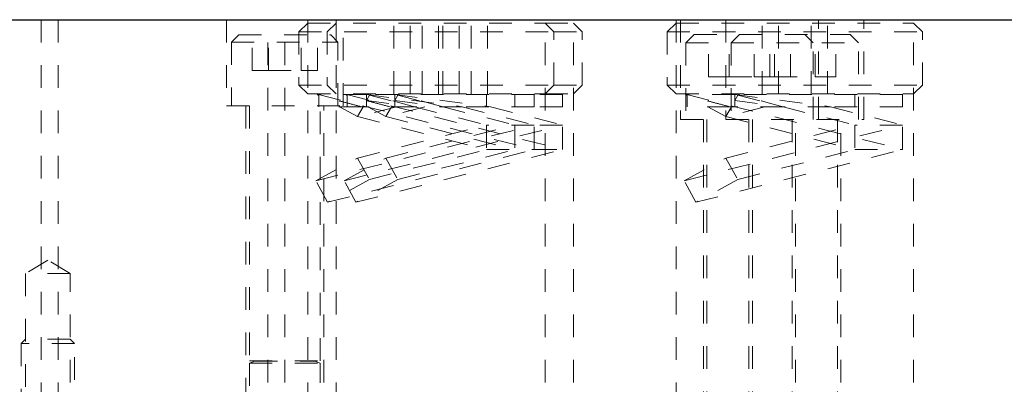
# Model space of a CAD drawing. Header units: inches. Extents: x 1880 to 2363, y -453 to -54.
# Tile 974 of 1056: x 2120.63 to 2124.98, y -276.92 to -275.31. Entities that reach past the tile are written whole.
import ezdxf

# ---------------------------------------------------------------- set-up
doc = ezdxf.new("R2010")
doc.units = ezdxf.units.IN
doc.header["$LTSCALE"] = 0.5
doc.header["$MEASUREMENT"] = 0
doc.linetypes.add('HIDDEN', pattern=[0.225, 0.15, -0.075])
doc.layers.add('DST-M-S', color=53, linetype='Continuous')
doc.layers.add('SVF-M-S', color=8, linetype='Continuous')

msp = doc.modelspace()

# ---------------------------------------------------------------- linework, layer by layer
at = {"layer": 'DST-M-S', "linetype": 'Continuous', "lineweight": 25}
msp.add_line((2118.05381, -275.31436), (2130.55381, -275.31436), dxfattribs=at)
at = {"layer": 'DST-M-S', "linetype": 'HIDDEN', "lineweight": 18}
for p, q in [((2120.72881, -275.31436), (2120.72881, -277.31436)), ((2120.80381, -275.31436), (2120.80381, -277.31436)), ((2121.54631, -275.31436), (2121.54631, -275.69436)), ((2121.72881, -277.31436), (2121.72881, -275.31436)), ((2121.80381, -277.31436), (2121.80381, -275.31436)), ((2121.90536, -275.31436), (2121.90536, -277.31436)), ((2122.03036, -275.31436), (2122.03036, -277.31436)), ((2122.06131, -275.69436), (2122.06131, -275.31436)), ((2122.95226, -277.31436), (2122.95226, -275.31436)), ((2123.07726, -277.31436), (2123.07726, -275.31436)), ((2123.53036, -275.31436), (2123.53036, -277.31436)), ((2123.54931, -275.31436), (2123.54931, -275.75436)), ((2123.74931, -275.31436), (2123.74931, -275.75436)), ((2124.15831, -275.75436), (2124.15831, -275.31436)), ((2124.35831, -275.75436), (2124.35831, -275.31436)), ((2124.57726, -277.31436), (2124.57726, -275.31436)), ((2121.54631, -275.69436), (2122.06131, -275.69436)), ((2121.63181, -275.69436), (2121.63181, -277.31436)), ((2121.97581, -277.31436), (2121.97581, -275.69436)), ((2123.54931, -275.75436), (2123.74931, -275.75436)), ((2123.65081, -275.75436), (2123.65081, -277.31436)), ((2123.74931, -275.75436), (2124.35831, -275.75436)), ((2123.85081, -275.75436), (2123.85081, -277.31436)), ((2124.05681, -277.31436), (2124.05681, -275.75436)), ((2124.25681, -277.31436), (2124.25681, -275.75436)), ((2120.75848, -276.37522), (2120.66006, -276.43436)), ((2120.85691, -276.43436), (2120.75848, -276.37522)), ((2120.85691, -276.43436), (2120.66006, -276.43436)), ((2120.66006, -276.43436), (2120.66006, -277.31436)), ((2120.85691, -277.31436), (2120.85691, -276.43436))]:
    msp.add_line(p, q, dxfattribs=at)
at = {"layer": 'SVF-M-S', "linetype": 'HIDDEN', "lineweight": 18}
for p, q in [((2121.90536, -275.32936), (2121.86631, -275.36841)), ((2121.90536, -275.32936), (2122.95226, -275.32936)), ((2122.03036, -275.32936), (2121.99131, -275.36841)), ((2122.28447, -275.64186), (2122.28447, -275.32936)), ((2122.35664, -275.64186), (2122.35664, -275.32936)), ((2122.40947, -275.64186), (2122.40947, -275.32936)), ((2122.48164, -275.64186), (2122.48164, -275.32936)), ((2122.50098, -275.64186), (2122.50098, -275.32936)), ((2122.57315, -275.64186), (2122.57315, -275.32936)), ((2122.62598, -275.64186), (2122.62598, -275.32936)), ((2122.69815, -275.64186), (2122.69815, -275.32936)), ((2122.95226, -275.32936), (2123.07726, -275.32936)), ((2122.99131, -275.36841), (2122.95226, -275.32936)), ((2123.11631, -275.36841), (2123.07726, -275.32936)), ((2123.53036, -275.32936), (2123.49131, -275.36841)), ((2123.53036, -275.32936), (2124.57726, -275.32936)), ((2123.90947, -275.64186), (2123.90947, -275.32936)), ((2123.98164, -275.64186), (2123.98164, -275.32936)), ((2124.12598, -275.64186), (2124.12598, -275.32936)), ((2124.19815, -275.64186), (2124.19815, -275.32936)), ((2124.61631, -275.36841), (2124.57726, -275.32936)), ((2121.60068, -275.38186), (2121.56943, -275.41311)), ((2121.60068, -275.38186), (2122.00693, -275.38186)), ((2121.65947, -275.53811), (2121.65947, -275.38186)), ((2121.73164, -275.53811), (2121.73164, -275.38186)), ((2121.86631, -275.36841), (2122.99131, -275.36841)), ((2121.86631, -275.36841), (2121.86631, -275.60281)), ((2121.87598, -275.53811), (2121.87598, -275.38186)), ((2121.94815, -275.53811), (2121.94815, -275.38186)), ((2121.99131, -275.36841), (2121.99131, -275.60281)), ((2122.03818, -275.41311), (2122.00693, -275.38186)), ((2122.99131, -275.36841), (2123.11631, -275.36841)), ((2122.99131, -275.60281), (2122.99131, -275.36841)), ((2123.11631, -275.60281), (2123.11631, -275.36841)), ((2123.49131, -275.36841), (2124.61631, -275.36841)), ((2123.49131, -275.36841), (2123.49131, -275.60281)), ((2123.61006, -275.37936), (2123.57256, -275.41686)), ((2123.61006, -275.37936), (2123.81006, -275.37936)), ((2123.67367, -275.56686), (2123.67367, -275.37936)), ((2123.76374, -275.56686), (2123.76374, -275.37936)), ((2123.81006, -275.37936), (2123.77256, -275.41686)), ((2123.81006, -275.37936), (2124.29756, -275.37936)), ((2123.87367, -275.56686), (2123.87367, -275.37936)), ((2123.94387, -275.56686), (2123.94387, -275.37936)), ((2123.96374, -275.56686), (2123.96374, -275.37936)), ((2124.03394, -275.56686), (2124.03394, -275.37936)), ((2124.13506, -275.41686), (2124.09756, -275.37936)), ((2124.14387, -275.56686), (2124.14387, -275.37936)), ((2124.23394, -275.56686), (2124.23394, -275.37936)), ((2124.33506, -275.41686), (2124.29756, -275.37936)), ((2124.61631, -275.60281), (2124.61631, -275.36841)), ((2121.56943, -275.41311), (2122.03818, -275.41311)), ((2121.56943, -275.41311), (2121.56943, -275.69436)), ((2122.03818, -275.69436), (2122.03818, -275.41311)), ((2123.57256, -275.41686), (2123.77256, -275.41686)), ((2123.57256, -275.41686), (2123.57256, -275.75436)), ((2123.77256, -275.41686), (2124.33506, -275.41686)), ((2123.77256, -275.41686), (2123.77256, -275.75436)), ((2124.13506, -275.75436), (2124.13506, -275.41686)), ((2124.33506, -275.75436), (2124.33506, -275.41686)), ((2121.65947, -275.53811), (2121.73164, -275.53811)), ((2121.73164, -275.53811), (2121.87598, -275.53811)), ((2121.87598, -275.53811), (2121.94815, -275.53811)), ((2123.67367, -275.56686), (2123.76374, -275.56686)), ((2123.76374, -275.56686), (2123.87367, -275.56686)), ((2123.87367, -275.56686), (2123.96374, -275.56686)), ((2123.96374, -275.56686), (2124.14387, -275.56686)), ((2124.14387, -275.56686), (2124.23394, -275.56686)), ((2121.86631, -275.60281), (2122.99131, -275.60281)), ((2121.86631, -275.60281), (2121.90536, -275.64186)), ((2121.99131, -275.60281), (2122.03036, -275.64186)), ((2122.95226, -275.64186), (2122.99131, -275.60281)), ((2122.99131, -275.60281), (2123.11631, -275.60281)), ((2123.07726, -275.64186), (2123.11631, -275.60281)), ((2123.49131, -275.60281), (2124.61631, -275.60281)), ((2123.49131, -275.60281), (2123.53036, -275.64186)), ((2124.57726, -275.64186), (2124.61631, -275.60281)), ((2121.90536, -275.64186), (2122.95226, -275.64186)), ((2121.95381, -275.64852), (2121.9462, -275.64436)), ((2121.95238, -275.64436), (2122.90381, -275.88736)), ((2122.16381, -275.64436), (2121.95238, -275.64436)), ((2121.95381, -275.64852), (2121.95381, -275.64436)), ((2121.95381, -275.64852), (2121.95381, -275.69836)), ((2122.07881, -275.64852), (2122.0712, -275.64436)), ((2122.07738, -275.64436), (2123.02881, -275.88736)), ((2122.07881, -275.64852), (2122.07881, -275.64436)), ((2122.07881, -275.64852), (2122.07881, -275.69836)), ((2122.16381, -275.64436), (2122.58666, -275.69836)), ((2122.90381, -275.64436), (2122.16381, -275.64436)), ((2122.16381, -275.64436), (2122.16381, -275.67118)), ((2122.17684, -275.64732), (2122.16381, -275.67118)), ((2122.16381, -275.67118), (2122.37666, -275.69836)), ((2122.16381, -275.67118), (2122.16381, -275.69836)), ((2122.17142, -275.64436), (2122.17684, -275.64732)), ((2122.17684, -275.64732), (2122.37666, -275.69836)), ((2122.28881, -275.64436), (2122.71166, -275.69836)), ((2122.28881, -275.64436), (2122.28881, -275.67118)), ((2122.30184, -275.64732), (2122.28881, -275.67118)), ((2122.28881, -275.67118), (2122.50166, -275.69836)), ((2122.28881, -275.67118), (2122.28881, -275.69836)), ((2122.29642, -275.64436), (2122.30184, -275.64732)), ((2122.30184, -275.64732), (2122.50166, -275.69836)), ((2122.69381, -275.69836), (2122.69381, -275.64436)), ((2122.81881, -275.69836), (2122.81881, -275.64436)), ((2123.02881, -275.64436), (2122.90381, -275.64436)), ((2122.90381, -275.69836), (2122.90381, -275.64436)), ((2122.95226, -275.64186), (2123.07726, -275.64186)), ((2123.02881, -275.69836), (2123.02881, -275.64436)), ((2123.53036, -275.64186), (2124.57726, -275.64186)), ((2123.57881, -275.64852), (2123.5712, -275.64436)), ((2123.57738, -275.64436), (2124.52881, -275.88736)), ((2123.78881, -275.64436), (2123.57738, -275.64436)), ((2123.57881, -275.64852), (2123.57881, -275.64436)), ((2123.57881, -275.64852), (2123.57881, -275.69836)), ((2123.78881, -275.64436), (2124.21166, -275.69836)), ((2124.52881, -275.64436), (2123.78881, -275.64436)), ((2123.78881, -275.64436), (2123.78881, -275.67118)), ((2123.80184, -275.64732), (2123.78881, -275.67118)), ((2123.78881, -275.67118), (2124.00166, -275.69836)), ((2123.78881, -275.67118), (2123.78881, -275.69836)), ((2123.79642, -275.64436), (2123.80184, -275.64732)), ((2123.80184, -275.64732), (2124.00166, -275.69836)), ((2124.31881, -275.69836), (2124.31881, -275.64436)), ((2124.52881, -275.69836), (2124.52881, -275.64436)), ((2121.64756, -275.69436), (2121.64756, -276.81975)), ((2122.14181, -275.69836), (2121.95381, -275.69836)), ((2121.96006, -276.81975), (2121.96006, -275.69436)), ((2122.12505, -275.7421), (2122.04502, -275.69836)), ((2122.12505, -275.7421), (2122.14895, -275.69836)), ((2122.2963, -275.69836), (2122.12505, -275.7421)), ((2122.14181, -275.69836), (2122.14895, -275.69836)), ((2122.37666, -275.69836), (2122.14895, -275.69836)), ((2122.25005, -275.7421), (2122.17002, -275.69836)), ((2122.25005, -275.7421), (2122.27395, -275.69836)), ((2122.4213, -275.69836), (2122.25005, -275.7421)), ((2122.37666, -275.69836), (2122.69381, -275.77936)), ((2122.50166, -275.69836), (2122.81881, -275.77936)), ((2122.58666, -275.69836), (2122.90381, -275.77936)), ((2122.90381, -275.69836), (2122.58666, -275.69836)), ((2122.71166, -275.69836), (2123.02881, -275.77936)), ((2123.02881, -275.69836), (2122.90381, -275.69836)), ((2123.76681, -275.69836), (2123.57881, -275.69836)), ((2123.75005, -275.7421), (2123.67002, -275.69836)), ((2123.75005, -275.7421), (2123.77395, -275.69836)), ((2123.9213, -275.69836), (2123.75005, -275.7421)), ((2123.76681, -275.69836), (2123.77395, -275.69836)), ((2124.00166, -275.69836), (2123.77395, -275.69836)), ((2124.00166, -275.69836), (2124.31881, -275.77936)), ((2124.21166, -275.69836), (2124.52881, -275.77936)), ((2124.52881, -275.69836), (2124.21166, -275.69836)), ((2122.12505, -275.7421), (2122.69381, -275.88736)), ((2122.25005, -275.7421), (2122.81881, -275.88736)), ((2123.66631, -275.75436), (2123.66631, -277.25475)), ((2123.75005, -275.7421), (2124.31881, -275.88736)), ((2123.86631, -275.75436), (2123.86631, -277.25475)), ((2124.04131, -277.25475), (2124.04131, -275.75436)), ((2124.24131, -277.25475), (2124.24131, -275.75436)), ((2121.94077, -276.02532), (2122.90381, -275.77936)), ((2122.06577, -276.02532), (2123.02881, -275.77936)), ((2122.12505, -275.92462), (2122.69381, -275.77936)), ((2122.25005, -275.92462), (2122.81881, -275.77936)), ((2122.90381, -275.77936), (2122.69381, -275.77936)), ((2122.69381, -275.77936), (2122.69381, -275.88736)), ((2122.81881, -275.77936), (2122.81881, -275.88736)), ((2123.02881, -275.77936), (2122.90381, -275.77936)), ((2122.90381, -275.88736), (2122.90381, -275.77936)), ((2123.02881, -275.88736), (2123.02881, -275.77936)), ((2123.56577, -276.02532), (2124.52881, -275.77936)), ((2123.75005, -275.92462), (2124.31881, -275.77936)), ((2124.52881, -275.77936), (2124.31881, -275.77936)), ((2124.31881, -275.77936), (2124.31881, -275.88736)), ((2124.52881, -275.88736), (2124.52881, -275.77936)), ((2121.99256, -276.1201), (2122.90381, -275.88736)), ((2122.11756, -276.1201), (2123.02881, -275.88736)), ((2122.17684, -276.0194), (2122.69381, -275.88736)), ((2122.30184, -276.0194), (2122.81881, -275.88736)), ((2122.69381, -275.88736), (2122.90381, -275.88736)), ((2122.90381, -275.88736), (2123.02881, -275.88736)), ((2123.61756, -276.1201), (2124.52881, -275.88736)), ((2123.80184, -276.0194), (2124.31881, -275.88736)), ((2124.31881, -275.88736), (2124.52881, -275.88736)), ((2121.94077, -276.02532), (2122.12505, -275.92462)), ((2122.06577, -276.02532), (2122.25005, -275.92462)), ((2122.12505, -275.92462), (2122.17684, -276.0194)), ((2122.25005, -275.92462), (2122.30184, -276.0194)), ((2123.56577, -276.02532), (2123.75005, -275.92462)), ((2123.75005, -275.92462), (2123.80184, -276.0194)), ((2121.99256, -276.1201), (2121.94077, -276.02532)), ((2122.17684, -276.0194), (2121.99256, -276.1201)), ((2122.11756, -276.1201), (2122.06577, -276.02532)), ((2122.30184, -276.0194), (2122.11756, -276.1201)), ((2123.61756, -276.1201), (2123.56577, -276.02532)), ((2123.80184, -276.0194), (2123.61756, -276.1201)), ((2120.66006, -276.72381), (2120.64037, -276.74349)), ((2120.87659, -276.74349), (2120.64037, -276.74349)), ((2120.64037, -276.74349), (2120.64037, -277.50365)), ((2120.85691, -276.72381), (2120.66006, -276.72381)), ((2120.87659, -276.74349), (2120.85691, -276.72381)), ((2120.87659, -277.50365), (2120.87659, -276.74349)), ((2121.64756, -276.81975), (2121.96006, -276.81975)), ((2121.67111, -276.82128), (2121.64756, -276.82985)), ((2121.64756, -276.82985), (2121.96006, -276.82985)), ((2121.64756, -276.82985), (2121.64756, -277.91661)), ((2121.67111, -276.82128), (2121.93469, -276.82128)), ((2121.96006, -276.82985), (2121.9365, -276.82128)), ((2121.96006, -277.91661), (2121.96006, -276.82985))]:
    msp.add_line(p, q, dxfattribs=at)
for centre, start, end in [((2121.67084, -276.82054), 290, 90), ((2121.93677, -276.82054), 90, 250)]:
    msp.add_arc(centre, 0.000787, start, end, dxfattribs=at)
for points, knots in [([(2122.14181, -275.69836), (2122.1216, -275.69306), (2122.08059, -275.68231), (2122.031, -275.66917), (2121.99201, -275.65877), (2121.96101, -275.65046), (2121.95646, -275.64923), (2121.95381, -275.64852)], [0, 0, 0, 0, 0.18252081, 0.37034789, 0.55217756, 0.73962361, 1, 1, 1, 1]), ([(2122.26681, -275.69836), (2122.2466, -275.69306), (2122.20559, -275.68231), (2122.156, -275.66917), (2122.11701, -275.65877), (2122.08601, -275.65046), (2122.08146, -275.64923), (2122.07881, -275.64852)], [0, 0, 0, 0, 0.18252081, 0.37034789, 0.55217756, 0.73962361, 1, 1, 1, 1]), ([(2122.37666, -275.69836), (2122.34735, -275.69051), (2122.28878, -275.67484), (2122.21748, -275.6552), (2122.1914, -275.64792), (2122.17865, -275.64436)], [0, 0, 0, 0, 0.3386652, 0.6766694, 1, 1, 1, 1]), ([(2122.50166, -275.69836), (2122.47235, -275.69051), (2122.41378, -275.67484), (2122.34248, -275.6552), (2122.3164, -275.64792), (2122.30365, -275.64436)], [0, 0, 0, 0, 0.3386652, 0.6766694, 1, 1, 1, 1]), ([(2123.76681, -275.69836), (2123.7466, -275.69306), (2123.70559, -275.68231), (2123.656, -275.66917), (2123.61701, -275.65877), (2123.58601, -275.65046), (2123.58146, -275.64923), (2123.57881, -275.64852)], [0, 0, 0, 0, 0.18252081, 0.37034789, 0.55217756, 0.73962361, 1, 1, 1, 1]), ([(2124.00166, -275.69836), (2123.97235, -275.69051), (2123.91378, -275.67484), (2123.84248, -275.6552), (2123.8164, -275.64792), (2123.80365, -275.64436)], [0, 0, 0, 0, 0.3386652, 0.6766694, 1, 1, 1, 1]), ([(2122.58666, -275.69836), (2122.55193, -275.69836), (2122.47569, -275.69836), (2122.41157, -275.69836), (2122.37666, -275.69836)], [0, 0, 0, 0, 0.4555585, 1, 1, 1, 1]), ([(2124.21166, -275.69836), (2124.17693, -275.69836), (2124.10069, -275.69836), (2124.03657, -275.69836), (2124.00166, -275.69836)], [0, 0, 0, 0, 0.4555585, 1, 1, 1, 1])]:
    msp.add_open_spline(points, degree=3, knots=knots, dxfattribs=at)

doc.saveas('drawing.dxf')
